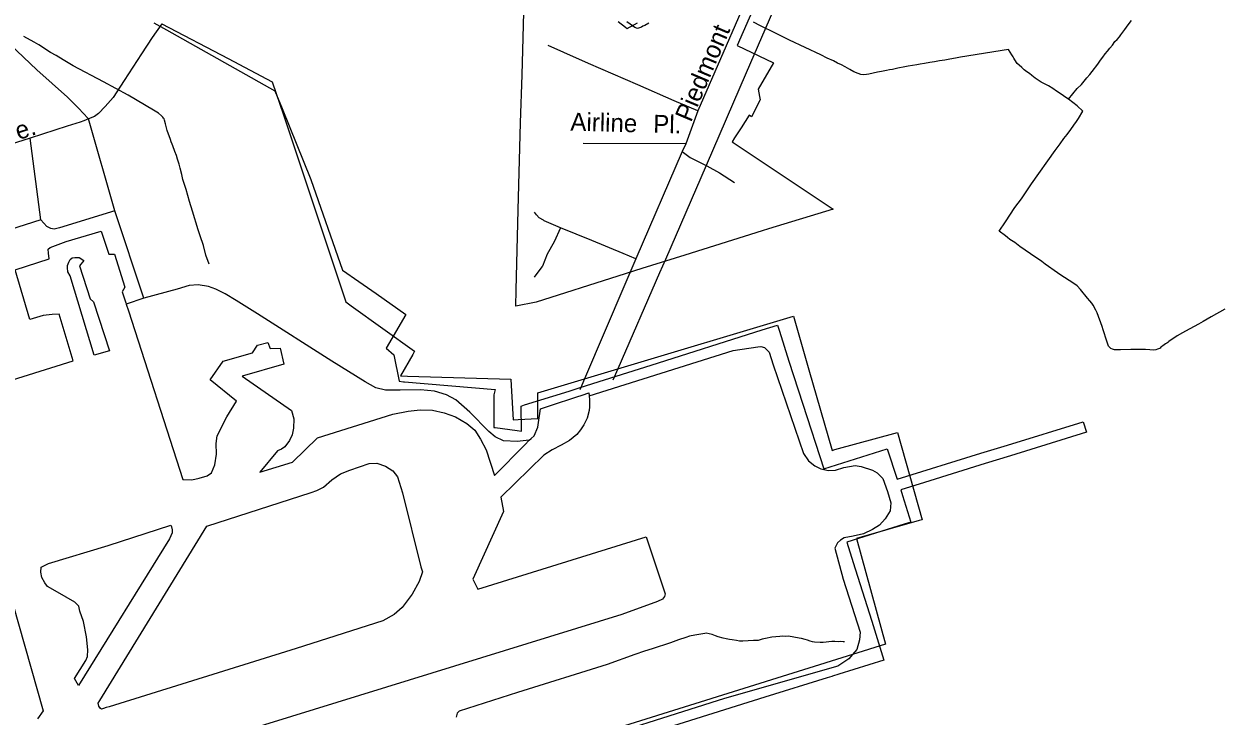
# Model space of a CAD drawing. Extents: x 2260773 to 2342389, y 552869 to 618546.
# Drawn here: x 2313231 to 2319547, y 581334 to 584994 of the extents above; entities that cross this region are included whole.
import ezdxf

# ---------------------------------------------------------------- set-up
doc = ezdxf.new("R2010")
doc.units = 0
for name, color, linetype in [('Exist Aviation Commercial or Municipal Perimeter Paved', 7, 'Continuous'), ('Exist Boundary Land Use Reservation Military US Department of Defense', 7, 'Continuous'), ('Exist Boundary Political City Limit New', 7, 'Continuous'), ('Exist Boundary Political Urban Extension UEB', 7, 'Continuous'), ('Exist Hydrographic Misc Water Feature', 7, 'Continuous'), ('Exist Road Non-System Type 51', 7, 'Continuous'), ('Exist Road Non-System Type 51 Label', 7, 'Continuous'), ('Exist Road Secondary Type 51 Attributed', 7, 'Continuous'), ('Exist Road Secondary Type 51 Label', 7, 'Continuous'), ('Map Preparation Boundary City Limit Buffer Line', 7, 'Continuous')]:
    doc.layers.add(name, color=color, linetype=linetype)

msp = doc.modelspace()

# ---------------------------------------------------------------- linework, layer by layer
at = {"layer": 'Exist Aviation Commercial or Municipal Perimeter Paved'}
msp.add_line((2316013.8, 582976), (2316152.7, 583021.8), dxfattribs=at)
for points in [[(2312960.5, 583046.5), (2313490.5, 583212.1), (2313417.9, 583459.2), (2313379.8, 583456.7), (2313332, 583452.2), (2313262.2, 583431.5), (2313185.3, 583694.5), (2313364.6, 583752.4), (2313360.4, 583782.4), (2313358.2, 583802.3), (2313370, 583812.4), (2313453.6, 583843.4), (2313639.1, 583897.3), (2313680.2, 583775.9), (2313710.2, 583776.1), (2313764, 583602.8), (2313750.4, 583576.7), (2313769, 583518.8), (2313771.2, 583512.3)], [(2313602.1, 583243.2), (2313475.5, 583661.6), (2313463.4, 583683.5), (2313461.2, 583703.4), (2313461.1, 583717.4), (2313468.8, 583733.6), (2313474.7, 583747.6), (2313486.5, 583757.7), (2313500.6, 583759.8), (2313522.4, 583758.1), (2313546.7, 583742.5), (2313525, 583714.2), (2313580.8, 583540.8), (2313599.1, 583525.2), (2313683.7, 583266.1), (2313602.1, 583243.2)], [(2313771.2, 583512.3), (2313783.5, 583477), (2314070.9, 582584.6), (2314118.2, 582583), (2314156.7, 582591.7), (2314198.6, 582604), (2314222.3, 582620.3), (2314239.8, 582662.4), (2314249.4, 582718.4), (2314246.7, 582774.5), (2314252.2, 582816.6), (2314303.2, 582917.1), (2314354.2, 582999.5), (2314215.1, 583111.9), (2314283.9, 583210.5), (2314439.4, 583254.2), (2314465, 583294.5), (2314520.8, 583309.1), (2314533.1, 583277.2), (2314585.2, 583279.9), (2314604, 583194.1), (2314384.7, 583131.8), (2314645.7, 582950.3), (2314657.5, 582905.5), (2314655.7, 582856.9), (2314647.9, 582820.8), (2314635.1, 582791.4), (2314610.6, 582758.4), (2314591.3, 582745.5), (2314570.9, 582736), (2314478.3, 582623.1), (2314649.5, 582676.8), (2314782.1, 582806.2), (2315180.6, 582930.5), (2315262.4, 582947.2), (2315324.3, 582953.9), (2315390.2, 582950.8), (2315452.4, 582937.3), (2315512.5, 582916.1), (2315570.9, 582880.6), (2315613.1, 582845.1), (2315643.7, 582797.6), (2315674.3, 582741.8), (2315717.8, 582606.3), (2315877.9, 582768), (2315901.5, 582792.2)], [(2316217.7, 583027.3), (2316219.2, 583005.6), (2316219.5, 582969.6), (2316217.7, 582949.6), (2316208.3, 582909.6), (2316190.5, 582873.3), (2316172.8, 582847.1), (2316153.2, 582822.6), (2316113.5, 582790.5), (2316069.8, 582766.2), (2316022, 582741.6), (2315978.4, 582713.1), (2315750.9, 582490.8), (2315765.7, 582415), (2315603.7, 582057.4), (2315630.2, 582005.8), (2316518.7, 582281.2), (2316619.9, 581980.4), (2316616, 581966.4), (2316606.2, 581952.2), (2316578.5, 581939.9), (2316391.2, 581871.9), (2313259.5, 580902.9)], [(2316152.7, 583021.8), (2316181, 583031.1), (2316216.7, 583043.5), (2316217.7, 583027.3)], [(2315950.6, 582886.5), (2315961.8, 582958.8), (2316013.8, 582976)], [(2315901.5, 582792.2), (2315911.5, 582802.4), (2315927.4, 582816.6), (2315946.9, 582862.6), (2315950.6, 582886.5)], [(2313640.1, 581370.7), (2313636.1, 581374.6), (2313626, 581386.6), (2313623.8, 581402.5), (2313631.6, 581416.6), (2314197.5, 582338.1), (2314749.3, 582516), (2314779, 582526.4), (2314814.9, 582544.6), (2314858.4, 582583.2), (2314904.1, 582615.7), (2314953.9, 582634.1), (2315055.3, 582669.2), (2315096.8, 582671.9), (2315141.6, 582655.9), (2315179.7, 582630.6), (2315206, 582598.8), (2315231, 582515.2), (2315329.1, 582122.5), (2315337.5, 582096.6), (2315319.9, 582046.3), (2315282.7, 581978), (2315229.5, 581907.4), (2315188, 581871.1), (2315128.3, 581838.5), (2314670.1, 581691.6), (2313682, 581383), (2313666.1, 581379), (2313652.1, 581374.8), (2313640.1, 581370.7)], [(2313518.8, 581495.3), (2313498.5, 581533), (2313557.5, 581627.7), (2313567.2, 581649.6), (2313568.8, 581683.7), (2313562, 581753.7), (2313545.2, 581833.4), (2313526.7, 581889.1), (2313520.3, 581915), (2313500.2, 581936.8), (2313407.6, 581989.9), (2313355.4, 582019.2), (2313341.2, 582039), (2313324.9, 582067), (2313320.6, 582094.8), (2313322.3, 582120.9), (2313360.1, 582141.2), (2313676.9, 582236.6), (2314007.4, 582344.2), (2314011.6, 582334.2), (2314013.7, 582318.2), (2314013.9, 582302.2), (2314000.3, 582272.1), (2313518.8, 581495.3)], [(2309403.4, 580913.4), (2313059.2, 582048), (2313071.2, 582048.1), (2313083, 582052.4), (2313105.1, 582050.5), (2313125.1, 582044.7), (2313141.4, 582028.9), (2313172.5, 581927.4), (2313332.4, 581361.3), (2313302.9, 581319.1)]]:
    msp.add_lwpolyline(points, dxfattribs=at)
at = {"layer": 'Exist Boundary Land Use Reservation Military US Department of Defense'}
for p, q in [((2313960.3, 584994.4), (2314310.4, 584810.7)), ((2316193.6, 583117), (2316370.3, 583170.1)), ((2317609.8, 581659), (2311535.5, 579763.7))]:
    msp.add_line(p, q, dxfattribs=at)
for points in [[(2314310.4, 584810.7), (2314543.4, 584688.4), (2314601.9, 584513.4)], [(2314601.9, 584513.4), (2314932.6, 583524.2), (2314960.3, 583504.2)], [(2314960.3, 583504.2), (2315295.3, 583263.2), (2315286, 583246.7)], [(2316370.3, 583170.1), (2317298.2, 583448.8), (2317379.8, 583164.4)], [(2315286, 583246.7), (2315221.9, 583132.7), (2315258.2, 583131.7)], [(2317379.8, 583164.4), (2317501.9, 582739.2), (2317517, 582743.3)], [(2315258.2, 583131.7), (2315804.7, 583116.4), (2315806.6, 583081.6)], [(2315806.6, 583081.6), (2315816.9, 582900.3), (2315843, 582901.9)], [(2315843, 582901.9), (2315947.3, 582908.4), (2315947.3, 583043), (2316193.6, 583117)], [(2317517, 582743.3), (2317848.3, 582833), (2317978.7, 582372.2), (2317962.8, 582367.6)], [(2317962.8, 582367.6), (2317630.3, 582272.3), (2317785.1, 581713.7), (2317609.8, 581659)]]:
    msp.add_lwpolyline(points, dxfattribs=at)
at = {"layer": 'Exist Boundary Political City Limit New'}
for points in [[(2317094.8, 585096.2), (2317001, 584879.1), (2317192.5, 584787.7), (2317111.2, 584649.4), (2317118.5, 584609.5), (2317121.8, 584591.8), (2317076.8, 584502.2), (2317064, 584511.2), (2317022, 584445.4), (2316987, 584390.9), (2316973.8, 584370.2), (2317507.8, 584015), (2317166, 583910.3), (2317132, 583900.7), (2316723.8, 583771.8), (2316497, 583701.2), (2316370.5, 583659.8), (2315937.8, 583523.6), (2315829.8, 583502.1), (2315832, 583586.6), (2315843.5, 584010.7), (2315856, 584471.5), (2315863.5, 584724.7), (2315869.2, 584921.1), (2315881, 585398.8)], [(2313918, 585000.3), (2313984.5, 584963.2), (2314557.5, 584640.3), (2314595.5, 584546.2), (2314747.2, 584171.4), (2314914, 583691.8), (2315000, 583632.3), (2315091.8, 583568.2), (2315249, 583458.2), (2315145.8, 583279.1), (2315185, 583244.8), (2315214.2, 583104.3), (2315237.5, 583102.3), (2315242, 583101.9), (2315720.8, 583060.8), (2315719.5, 583054.2), (2315715.2, 583032.2), (2315714.2, 582860.5), (2315721, 582859.6), (2315837, 582843.3), (2315860.8, 582840), (2315860.8, 582843.4), (2315858.2, 582973.4), (2315876.8, 582979.2), (2316112.8, 583052.6), (2316165, 583069.2), (2316237.2, 583092), (2316545, 583189.5), (2317131.8, 583375.8), (2317213.2, 583401.7), (2317216.5, 583391.4), (2317224, 583368.5), (2317274.2, 583211), (2317347.5, 582983.4), (2317457.8, 582641.6), (2317793, 582746.4), (2317845.8, 582587.2), (2318287.2, 582723.4), (2318428.8, 582767.1), (2318829.2, 582890.6), (2318846.8, 582835.9), (2318445.2, 582710.8), (2318310.8, 582668.9), (2317990.5, 582569.1), (2317864.8, 582529.9), (2317874.2, 582500), (2317918.2, 582359.2), (2317883, 582348.2), (2317580.2, 582253.3), (2317614.2, 582145.3), (2317697.8, 581879.2), (2317711.2, 581835.9), (2317776, 581629.8), (2317536.8, 581555.3), (2317503.5, 581544.9), (2317500, 581543.9), (2317476, 581536.4), (2317147.2, 581434.1), (2315839.8, 581022.8)], [(2316371.5, 585007.4), (2316410.8, 584977), (2316419, 584970.5), (2316473, 585000.7)]]:
    msp.add_lwpolyline(points, dxfattribs=at)
at = {"layer": 'Exist Boundary Political Urban Extension UEB'}
for p, q in [((2317210.4, 585109.7), (2317048.5, 584735.8)), ((2317048.5, 584735.8), (2316836.3, 584246.1)), ((2316836.3, 584246.1), (2316621, 583748.8)), ((2316621, 583748.8), (2316590.4, 583678.3)), ((2316590.4, 583678.3), (2316370.3, 583170.1)), ((2316370.3, 583170.1), (2316344, 583109.4))]:
    msp.add_line(p, q, dxfattribs=at)
at = {"layer": 'Exist Hydrographic Misc Water Feature'}
for points in [[(2316533.3, 584998), (2316511.7, 584985.4), (2316501.7, 584981.7), (2316495.5, 584977.3), (2316473.8, 584969.3), (2316459.4, 584975), (2316435.5, 584992.8), (2316417, 585004.5)], [(2318750.5, 584596.2), (2318742.5, 584601.8), (2318708.2, 584625.6), (2318687.9, 584639.2), (2318668.1, 584653.1), (2318645.7, 584666.6), (2318607.4, 584686.2), (2318591.6, 584696.3), (2318575.4, 584708.1), (2318557.1, 584721.8), (2318545.2, 584731.6), (2318531.1, 584741.5), (2318516.9, 584751.3), (2318505, 584763.3), (2318490.9, 584775.1), (2318480.4, 584784.8), (2318468.1, 584804.9), (2318462.2, 584812.7), (2318458.5, 584820.5), (2318452.1, 584830.8), (2318433.7, 584858.3), (2318180.9, 584817.7), (2318154.6, 584813.6), (2318124.7, 584807.1), (2318098.4, 584803), (2318068.9, 584798.5), (2318043.1, 584794.2), (2318018.9, 584789.8), (2317990.6, 584785.5), (2317967, 584781.4), (2317949.4, 584777.2), (2317926.8, 584774.9), (2317904.9, 584770.9), (2317887.2, 584766.6), (2317849.1, 584760.2), (2317821.2, 584753.8), (2317805.2, 584751.8), (2317789.6, 584747.6), (2317763.4, 584743.1), (2317741.4, 584739.1), (2317695.9, 584728.5), (2317683.6, 584726.3), (2317668, 584724.2), (2317653.9, 584725.9), (2317639.5, 584731.7), (2317617.4, 584741.5), (2317595.4, 584753.3), (2317571, 584767.2), (2317551.3, 584777), (2317530.8, 584786.6), (2317509.1, 584798.4), (2317476.5, 584812.2), (2317442.9, 584829.8), (2317276.2, 584908), (2317203.6, 584945), (2317123, 584984.2), (2317087.3, 585003.8)], [(2318750.5, 584596.2), (2318797.7, 584652.3), (2318819.6, 584674.5), (2318833.3, 584690.7), (2318847.5, 584708.9), (2318863.3, 584727.2), (2318877, 584743), (2318906.3, 584781.5), (2318920.3, 584801.7), (2318932.4, 584817.8), (2318945.9, 584836), (2318957.6, 584850.1), (2318969.7, 584866.1), (2318983.4, 584882.3), (2318997, 584900.5), (2319009.3, 584912.5), (2319020.5, 584926.5), (2319028.5, 584936.7), (2319038.6, 584950.6), (2319048.6, 584964.9), (2319066.3, 584989), (2319083.9, 585011.5)], [(2314210.2, 583723.5), (2314191.8, 583771.3), (2314179.1, 583823.1), (2314162.9, 583873), (2314152.4, 583904.6), (2314121.4, 584004.5), (2314106.7, 584054.2), (2314088.4, 584117.8), (2314079.8, 584145.8), (2314071.4, 584171.9), (2314065, 584197.5), (2314057.1, 584231.6), (2314050.5, 584253.3), (2314042.5, 584279.2), (2314036.5, 584299.1), (2314027.9, 584319.1), (2314017.7, 584349), (2314013.8, 584359), (2314009.3, 584371), (2314005.4, 584382.9), (2313988.8, 584430.8), (2313986.7, 584436.8), (2313984.7, 584444.8), (2313978.5, 584466.5), (2313974.2, 584484.5), (2313972.2, 584492.5), (2313968.3, 584496.4), (2313964.2, 584500.2), (2313957.8, 584508.5), (2313941.8, 584522.2), (2313916, 584537.9), (2313781.1, 584618.2), (2313652.3, 584687.1), (2313491.3, 584772.9), (2313438.8, 584804.7), (2313400.9, 584826.3), (2313370.5, 584843.8), (2313310.5, 584882.9), (2313284.2, 584897), (2313229.9, 584928.3)], [(2319240.2, 583284), (2319236.5, 583280), (2319232.4, 583277.8), (2319222.3, 583273.7), (2319212.7, 583271.5), (2319200.4, 583269.7), (2319180.7, 583271.4), (2319158.5, 583273.2), (2319138.4, 583272.9), (2319122.7, 583272.4), (2319092.5, 583272.5), (2319080.6, 583272.3), (2319026.5, 583271.5), (2319016.6, 583271.4), (2319008.6, 583271.4), (2319000.4, 583271.4), (2318994.9, 583271.4), (2318984.7, 583273.4), (2318974.6, 583276.9), (2318962.5, 583290.9), (2318954.5, 583316.8), (2318935.4, 583376.5), (2318929.1, 583394.5), (2318902.4, 583466.2), (2318896.7, 583480), (2318882.3, 583506.1), (2318874.1, 583517.9), (2318864.1, 583529.5), (2318852, 583543.5), (2318815.5, 583589.2), (2318797, 583609), (2318775.1, 583624.9), (2318710.5, 583665.8), (2318692.9, 583677.8), (2318628.1, 583723.2), (2318609.6, 583736.9), (2318588.1, 583752.8), (2318567.8, 583766.4), (2318551.4, 583778.2), (2318495, 583817.4), (2318466.9, 583837.5), (2318440.5, 583854.8), (2318428.6, 583864.7), (2318418.5, 583872.8), (2318384.5, 583898.2), (2318417.9, 583946.7), (2318468.5, 584023.4), (2318502.2, 584069.4), (2318555.7, 584148.2), (2318681.6, 584325.5), (2318706.8, 584359.8), (2318726.9, 584388), (2318744.5, 584410.1), (2318764.2, 584436.3), (2318779.8, 584458.3), (2318793.8, 584478.5), (2318803.6, 584494.5), (2318827, 584532.7), (2318796.8, 584560.4), (2318750.5, 584596.2)], [(2319578.1, 583485.3), (2319504.5, 583444.5), (2319484.6, 583432.5), (2319463, 583420.3), (2319439.1, 583406.1), (2319369.1, 583369.2), (2319353.8, 583361), (2319326.1, 583344.9), (2319313.6, 583336.6), (2319300, 583326.5), (2319282.2, 583314.5), (2319276, 583310.2), (2319270.3, 583306.2), (2319264.6, 583302.2), (2319250.4, 583292.1), (2319244.3, 583287.8), (2319240.2, 583284)], [(2317568.4, 581726.6), (2317560.2, 581726.6), (2317548.1, 581728.4), (2317536, 581726.6), (2317516.3, 581728.3), (2317500.1, 581727.9), (2317454.4, 581723.4), (2317438.6, 581723.4), (2317408.2, 581725.1), (2317398.4, 581727), (2317386.3, 581730.9), (2317371.9, 581734.6), (2317359.8, 581738.5), (2317339.9, 581744.3), (2317328, 581746.1), (2317272.1, 581757.4), (2317256.1, 581755.3), (2317242.3, 581757), (2317226.1, 581754.9), (2317184.3, 581750.7), (2317150.1, 581744.1), (2317132.2, 581739.9), (2317110.5, 581733.8), (2317086.1, 581733.4), (2317030.5, 581730.9), (2317012.3, 581730.8), (2316996.3, 581732.8), (2316974.5, 581736.5), (2316960.4, 581738.2), (2316942.3, 581742.1), (2316926.3, 581745.7), (2316899.9, 581753.7), (2316886.2, 581757.5), (2316868.3, 581765), (2316835.9, 581772.7), (2316830.2, 581770.7), (2316776, 581762.2), (2316748.2, 581755.9), (2316728.5, 581749.6), (2316690.7, 581737.4), (2316648.3, 581720.7), (2316551.1, 581689.9), (2316511.1, 581677.2), (2316459.6, 581659), (2316314.1, 581607.1), (2315839.8, 581458.3), (2315531, 581360.8), (2315521.3, 581348.9), (2315515.6, 581328.7)]]:
    msp.add_lwpolyline(points, dxfattribs=at)
at = {"layer": 'Exist Road Non-System Type 51'}
for p, q in [((2313711.4, 584005.3), (2313572.1, 584491.8)), ((2313264.1, 584390), (2312337.3, 584101.5)), ((2313320.5, 583957.7), (2313264.1, 584390)), ((2316729.7, 584360.3), (2316186.6, 584362.1)), ((2313864.7, 583543.5), (2313711.4, 584005.3)), ((2313864.7, 583543.5), (2313771.2, 583512.3))]:
    msp.add_line(p, q, dxfattribs=at)
for points in [[(2313572.1, 584491.8), (2313541.5, 584524.7), (2313522.7, 584545.9), (2313460.4, 584607), (2313299.3, 584750.6), (2313051.6, 584986.4), (2312865.2, 585147.6)], [(2313960.1, 584994.1), (2313909.5, 584922.3), (2313851.9, 584835.3), (2313760.2, 584694.1), (2313702.6, 584604.7), (2313660.3, 584557.6), (2313625, 584521.2), (2313603.8, 584504.7), (2313572.1, 584491.8)], [(2316792.8, 584535.1), (2316667.1, 584587), (2316474.9, 584671.7), (2316213.9, 584784.7), (2316083.4, 584842.9), (2316002.3, 584880)], [(2313572.1, 584491.8), (2313548, 584481.8), (2313528.6, 584474.7), (2313459.8, 584453.5), (2313264.1, 584390)], [(2316710.3, 584319.7), (2316752.7, 584288), (2316836.3, 584246.1)], [(2316836.3, 584246.1), (2316840.8, 584243.8), (2316907.8, 584206.8), (2316985.4, 584155.6)], [(2313320.5, 583957.7), (2312783.2, 583787.1), (2312837.3, 583613)], [(2313711.4, 584005.3), (2313418.9, 583915), (2313390.9, 583908.6), (2313373, 583912.5), (2313352.8, 583922.3), (2313320.5, 583957.7)], [(2315977.2, 583955.9), (2315954.6, 583969.5), (2315940.5, 583985.3), (2315930, 583999.5)], [(2316067.5, 583916.5), (2315981.1, 583953.6), (2315977.2, 583955.9)], [(2316067.5, 583916.5), (2316034, 583842.4), (2315997, 583777.1), (2315971.2, 583713.6)], [(2316465.2, 583751.5), (2316397.3, 583780.7), (2316231.5, 583849.5), (2316067.5, 583916.5)], [(2315971.2, 583713.6), (2315970.5, 583711.8), (2315947.6, 583681.8), (2315928.2, 583655.4)], [(2315901.5, 582792.2), (2315838.3, 582785.5), (2315765.9, 582789), (2315721.9, 582810.2), (2315688.4, 582838.4), (2315587.8, 582940.7), (2315513.4, 583005.9), (2315463.3, 583033.3), (2315401.1, 583052.8), (2315327, 583059.8), (2315219.1, 583056.7), (2315141.3, 583057.9), (2315091, 583069.3), (2315034.7, 583100.8), (2314857.6, 583210.7), (2314465.3, 583460.5), (2314352.6, 583531.2), (2314294.1, 583566.4), (2314245.9, 583592.1), (2314205.8, 583605.5), (2314151.8, 583614.9), (2314103.7, 583610.6), (2314040.1, 583591.8), (2313864.7, 583543.5)], [(2316217.7, 583027.3), (2316979.3, 583267.2), (2317109.6, 583287.1), (2317125.5, 583289.1), (2317145.6, 583283.3), (2317170, 583257.7), (2317190.7, 583191.9), (2317351.5, 582721.9), (2317378, 582684.2), (2317410.3, 582656.7), (2317442.4, 582640.9), (2317482.5, 582633.4), (2317520.5, 582633.7), (2317564.3, 582648.3), (2317624.1, 582658.9), (2317656.1, 582653.2), (2317716.3, 582633.8), (2317740.5, 582620.2), (2317770.7, 582590.4), (2317795.5, 582520.8), (2317812.1, 582461), (2317808.6, 582418.9), (2317783.1, 582376.6), (2317753.4, 582344.4), (2317715.8, 582320.1), (2317667.9, 582297.6), (2317614.2, 582285), (2317566.3, 582276.5), (2317546.4, 582264.3), (2317530.6, 582250), (2317516.9, 582221.9), (2317560.5, 582058.6), (2317649.7, 581777.5), (2317646.1, 581737.6), (2317632.6, 581685.4), (2317609.8, 581659)], [(2317609.8, 581659), (2317591.1, 581637.1), (2317531.5, 581598.5), (2316933.8, 581426.6), (2315245.6, 580891.4), (2315231.8, 580887.1)]]:
    msp.add_lwpolyline(points, dxfattribs=at)
at = {"layer": 'Exist Road Secondary Type 51 Attributed'}
msp.add_lwpolyline([(2318251.8, 587914.8), (2317630.1, 586466.8), (2317577.9, 586345.8), (2317140.2, 585333.1), (2316792.8, 584535.1), (2316729.7, 584360.3), (2316710.3, 584319.7), (2316465.2, 583751.5), (2316439, 583690.4), (2316407.2, 583616), (2316193.6, 583117), (2316170.7, 583063.4), (2316168.6, 583058.5)], dxfattribs=at)
at = {"layer": 'Map Preparation Boundary City Limit Buffer Line'}
for points in [[(2317094.8, 585096.2), (2317001, 584879.1), (2317192.5, 584787.7), (2317111.2, 584649.4), (2317118.5, 584609.5), (2317121.8, 584591.8), (2317076.8, 584502.2), (2317064, 584511.2), (2317022, 584445.4), (2316987, 584390.9), (2316973.8, 584370.2), (2317507.8, 584015), (2317166, 583910.3), (2317132, 583900.7), (2316723.8, 583771.8), (2316497, 583701.2), (2316370.5, 583659.8), (2315937.8, 583523.6), (2315829.8, 583502.1), (2315832, 583586.6), (2315843.5, 584010.7), (2315856, 584471.5), (2315863.5, 584724.7), (2315869.2, 584921.1), (2315881, 585398.8)], [(2313918, 585000.3), (2313984.5, 584963.2), (2314557.5, 584640.3), (2314595.5, 584546.2), (2314747.2, 584171.4), (2314914, 583691.8), (2315000, 583632.3), (2315091.8, 583568.2), (2315249, 583458.2), (2315145.8, 583279.1), (2315185, 583244.8), (2315214.2, 583104.3), (2315237.5, 583102.3), (2315242, 583101.9), (2315720.8, 583060.8), (2315719.5, 583054.2), (2315715.2, 583032.2), (2315714.2, 582860.5), (2315721, 582859.6), (2315837, 582843.3), (2315860.8, 582840), (2315860.8, 582843.4), (2315858.2, 582973.4), (2315876.8, 582979.2), (2316112.8, 583052.6), (2316165, 583069.2), (2316237.2, 583092), (2316545, 583189.5), (2317131.8, 583375.8), (2317213.2, 583401.7), (2317216.5, 583391.4), (2317224, 583368.5), (2317274.2, 583211), (2317347.5, 582983.4), (2317457.8, 582641.6), (2317793, 582746.4), (2317845.8, 582587.2), (2318287.2, 582723.4), (2318428.8, 582767.1), (2318829.2, 582890.6), (2318846.8, 582835.9), (2318445.2, 582710.8), (2318310.8, 582668.9), (2317990.5, 582569.1), (2317864.8, 582529.9), (2317874.2, 582500), (2317918.2, 582359.2), (2317883, 582348.2), (2317580.2, 582253.3), (2317614.2, 582145.3), (2317697.8, 581879.2), (2317711.2, 581835.9), (2317776, 581629.8), (2317536.8, 581555.3), (2317503.5, 581544.9), (2317500, 581543.9), (2317476, 581536.4), (2317147.2, 581434.1), (2315839.8, 581022.8)], [(2316371.5, 585007.4), (2316410.8, 584977), (2316419, 584970.5), (2316473, 585000.7)]]:
    msp.add_lwpolyline(points, dxfattribs=at)

# ---------------------------------------------------------------- texts
at = {"layer": 'Exist Road Non-System Type 51 Label'}
for s, rotation, p in [('Airline', 358.50963, (2316118.1, 584430)), ('Ave.', 17.88905, (2313061, 584333.9)), ('Pl.', 358.50963, (2316555.9, 584418.9))]:
    msp.add_text(s, height=95, rotation=rotation, dxfattribs=at).set_placement(p)
at = {"layer": 'Exist Road Secondary Type 51 Label'}
msp.add_text('Piedmont', height=95, rotation=67.06338, dxfattribs=at).set_placement((2316756.1, 584470.2))

doc.saveas('drawing.dxf')
